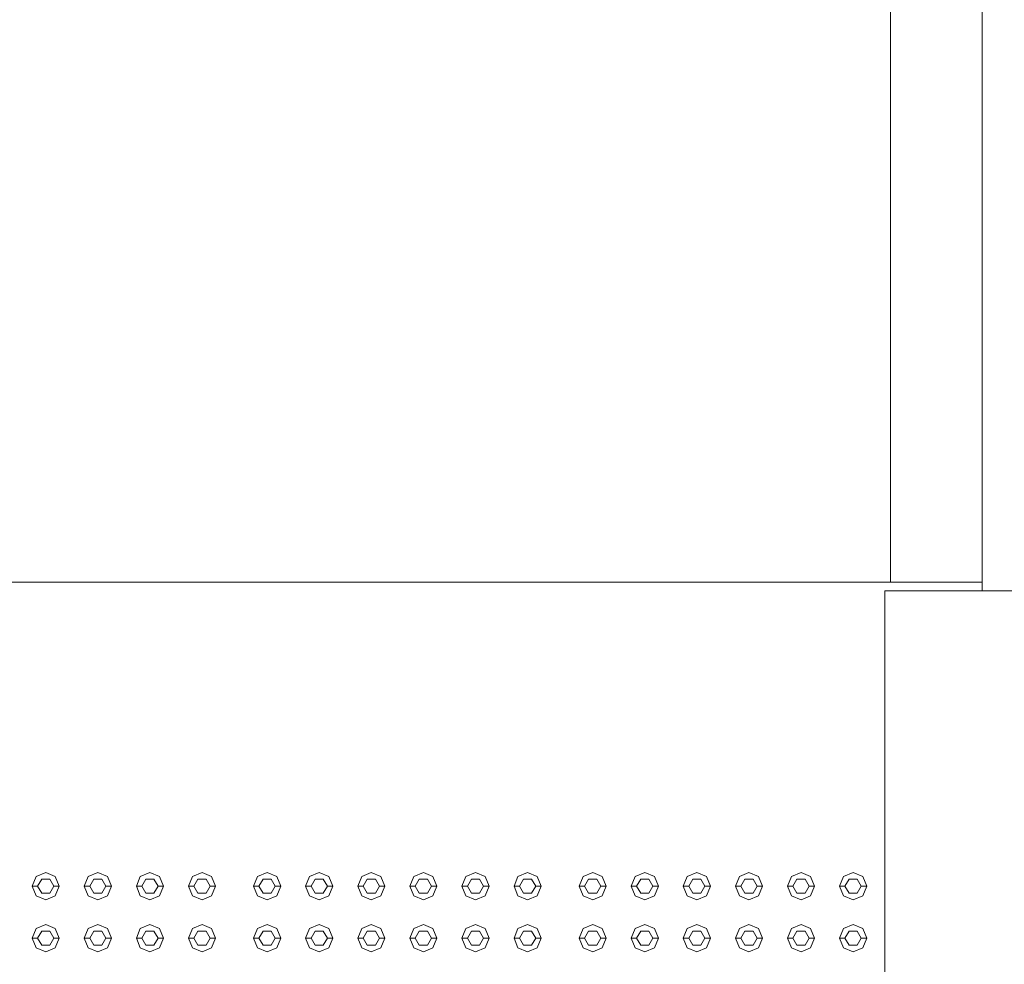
# Model space of a CAD drawing. Header units: millimetres. Extents: x -261 to 187, y -214 to 106.
# Tile 934 of 1056: x -219.583 to -218.674, y 21.215 to 22.086. Entities that reach past the tile are written whole.
import ezdxf

# ---------------------------------------------------------------- set-up
doc = ezdxf.new("R2010")
doc.units = ezdxf.units.MM
doc.header["$LTSCALE"] = 0.005
doc.header["$MEASUREMENT"] = 0
for name, color, linetype, lineweight in [('IFC-Elemento construtivo genérico-Contorno', 9, 'Continuous', 5), ('IFC-Laje-Contorno', 9, 'Continuous', 5), ('IFC-Parede padrão-Contorno', 9, 'Continuous', 5)]:
    doc.layers.add(name, color=color, linetype=linetype, lineweight=lineweight)

msp = doc.modelspace()

# ---------------------------------------------------------------- linework, layer by layer
at = {"layer": 'IFC-Elemento construtivo genérico-Contorno', "lineweight": 5}
for p, q in [((-219.56798, 21.29575), (-219.55913, 21.29942)), ((-219.55913, 21.29942), (-219.55027, 21.29575)), ((-219.51989, 21.29575), (-219.51103, 21.29942)), ((-219.51103, 21.29942), (-219.50218, 21.29575)), ((-219.4718, 21.29575), (-219.46294, 21.29942)), ((-219.46294, 21.29942), (-219.45409, 21.29575)), ((-219.42371, 21.29575), (-219.41485, 21.29942)), ((-219.41485, 21.29942), (-219.406, 21.29575)), ((-219.36359, 21.29575), (-219.35474, 21.29942)), ((-219.35474, 21.29942), (-219.34588, 21.29575)), ((-219.3155, 21.29575), (-219.30665, 21.29942)), ((-219.30665, 21.29942), (-219.29779, 21.29575)), ((-219.26741, 21.29575), (-219.25855, 21.29942)), ((-219.25855, 21.29942), (-219.2497, 21.29575)), ((-219.21932, 21.29575), (-219.21046, 21.29942)), ((-219.21046, 21.29942), (-219.20161, 21.29575)), ((-219.17123, 21.29575), (-219.16237, 21.29942)), ((-219.16237, 21.29942), (-219.15351, 21.29575)), ((-219.12313, 21.29575), (-219.11428, 21.29942)), ((-219.11428, 21.29942), (-219.10542, 21.29575)), ((-219.06302, 21.29575), (-219.05416, 21.29942)), ((-219.05416, 21.29942), (-219.04531, 21.29575)), ((-219.01493, 21.29575), (-219.00607, 21.29942)), ((-219.00607, 21.29942), (-218.99722, 21.29575)), ((-218.96684, 21.29575), (-218.95798, 21.29942)), ((-218.95798, 21.29942), (-218.94912, 21.29575)), ((-218.91874, 21.29575), (-218.90989, 21.29942)), ((-218.90989, 21.29942), (-218.90103, 21.29575)), ((-218.87065, 21.29575), (-218.8618, 21.29942)), ((-218.8618, 21.29942), (-218.85294, 21.29575)), ((-218.82256, 21.29575), (-218.81371, 21.29942)), ((-218.81371, 21.29942), (-218.80485, 21.29575)), ((-219.57165, 21.28689), (-219.56798, 21.29575)), ((-219.56664, 21.28689), (-219.56288, 21.2934)), ((-219.56288, 21.2934), (-219.55537, 21.2934)), ((-219.55537, 21.2934), (-219.55161, 21.28689)), ((-219.55027, 21.29575), (-219.5466, 21.28689)), ((-219.52356, 21.28689), (-219.51989, 21.29575)), ((-219.51855, 21.28689), (-219.51479, 21.2934)), ((-219.51479, 21.2934), (-219.50728, 21.2934)), ((-219.50728, 21.2934), (-219.50352, 21.28689)), ((-219.50218, 21.29575), (-219.49851, 21.28689)), ((-219.47547, 21.28689), (-219.4718, 21.29575)), ((-219.47046, 21.28689), (-219.4667, 21.2934)), ((-219.4667, 21.2934), (-219.45919, 21.2934)), ((-219.45919, 21.2934), (-219.45543, 21.28689)), ((-219.45409, 21.29575), (-219.45042, 21.28689)), ((-219.42737, 21.28689), (-219.42371, 21.29575)), ((-219.42236, 21.28689), (-219.41861, 21.2934)), ((-219.41861, 21.2934), (-219.41109, 21.2934)), ((-219.41109, 21.2934), (-219.40734, 21.28689)), ((-219.406, 21.29575), (-219.40233, 21.28689)), ((-219.36726, 21.28689), (-219.36359, 21.29575)), ((-219.36225, 21.28689), (-219.35849, 21.2934)), ((-219.35849, 21.2934), (-219.35098, 21.2934)), ((-219.35098, 21.2934), (-219.34722, 21.28689)), ((-219.34588, 21.29575), (-219.34221, 21.28689)), ((-219.31917, 21.28689), (-219.3155, 21.29575)), ((-219.31416, 21.28689), (-219.3104, 21.2934)), ((-219.3104, 21.2934), (-219.30289, 21.2934)), ((-219.30289, 21.2934), (-219.29913, 21.28689)), ((-219.29779, 21.29575), (-219.29412, 21.28689)), ((-219.27108, 21.28689), (-219.26741, 21.29575)), ((-219.26607, 21.28689), (-219.26231, 21.2934)), ((-219.26231, 21.2934), (-219.2548, 21.2934)), ((-219.2548, 21.2934), (-219.25104, 21.28689)), ((-219.2497, 21.29575), (-219.24603, 21.28689)), ((-219.22299, 21.28689), (-219.21932, 21.29575)), ((-219.21798, 21.28689), (-219.21422, 21.2934)), ((-219.21422, 21.2934), (-219.2067, 21.2934)), ((-219.2067, 21.2934), (-219.20295, 21.28689)), ((-219.20161, 21.29575), (-219.19794, 21.28689)), ((-219.17489, 21.28689), (-219.17123, 21.29575)), ((-219.16988, 21.28689), (-219.16613, 21.2934)), ((-219.16613, 21.2934), (-219.15861, 21.2934)), ((-219.15861, 21.2934), (-219.15486, 21.28689)), ((-219.15351, 21.29575), (-219.14985, 21.28689)), ((-219.1268, 21.28689), (-219.12313, 21.29575)), ((-219.12179, 21.28689), (-219.11804, 21.2934)), ((-219.11804, 21.2934), (-219.11052, 21.2934)), ((-219.11052, 21.2934), (-219.10676, 21.28689)), ((-219.10542, 21.29575), (-219.10175, 21.28689)), ((-219.06669, 21.28689), (-219.06302, 21.29575)), ((-219.06168, 21.28689), (-219.05792, 21.2934)), ((-219.05792, 21.2934), (-219.05041, 21.2934)), ((-219.05041, 21.2934), (-219.04665, 21.28689)), ((-219.04531, 21.29575), (-219.04164, 21.28689)), ((-219.0186, 21.28689), (-219.01493, 21.29575)), ((-219.01359, 21.28689), (-219.00983, 21.2934)), ((-219.00983, 21.2934), (-219.00232, 21.2934)), ((-219.00232, 21.2934), (-218.99856, 21.28689)), ((-218.99722, 21.29575), (-218.99355, 21.28689)), ((-218.9705, 21.28689), (-218.96684, 21.29575)), ((-218.96549, 21.28689), (-218.96174, 21.2934)), ((-218.96174, 21.2934), (-218.95422, 21.2934)), ((-218.95422, 21.2934), (-218.95047, 21.28689)), ((-218.94912, 21.29575), (-218.94546, 21.28689)), ((-218.92241, 21.28689), (-218.91874, 21.29575)), ((-218.9174, 21.28689), (-218.91365, 21.2934)), ((-218.91365, 21.2934), (-218.90613, 21.2934)), ((-218.90613, 21.2934), (-218.90238, 21.28689)), ((-218.90103, 21.29575), (-218.89737, 21.28689)), ((-218.87432, 21.28689), (-218.87065, 21.29575)), ((-218.86931, 21.28689), (-218.86555, 21.2934)), ((-218.86555, 21.2934), (-218.85804, 21.2934)), ((-218.85804, 21.2934), (-218.85428, 21.28689)), ((-218.85294, 21.29575), (-218.84927, 21.28689)), ((-218.82623, 21.28689), (-218.82256, 21.29575)), ((-218.82122, 21.28689), (-218.81746, 21.2934)), ((-218.81746, 21.2934), (-218.80995, 21.2934)), ((-218.80995, 21.2934), (-218.80619, 21.28689)), ((-218.80485, 21.29575), (-218.80118, 21.28689)), ((-219.57165, 21.28689), (-219.56664, 21.28689)), ((-219.57165, 21.28689), (-219.56798, 21.27804)), ((-219.56664, 21.28689), (-219.56288, 21.28039)), ((-219.55537, 21.28039), (-219.55161, 21.28689)), ((-219.55161, 21.28689), (-219.5466, 21.28689)), ((-219.55027, 21.27804), (-219.5466, 21.28689)), ((-219.52356, 21.28689), (-219.51855, 21.28689)), ((-219.52356, 21.28689), (-219.51989, 21.27804)), ((-219.51855, 21.28689), (-219.51479, 21.28039)), ((-219.50728, 21.28039), (-219.50352, 21.28689)), ((-219.50352, 21.28689), (-219.49851, 21.28689)), ((-219.50218, 21.27804), (-219.49851, 21.28689)), ((-219.47547, 21.28689), (-219.47046, 21.28689)), ((-219.47547, 21.28689), (-219.4718, 21.27804)), ((-219.47046, 21.28689), (-219.4667, 21.28039)), ((-219.45919, 21.28039), (-219.45543, 21.28689)), ((-219.45543, 21.28689), (-219.45042, 21.28689)), ((-219.45409, 21.27804), (-219.45042, 21.28689)), ((-219.42737, 21.28689), (-219.42236, 21.28689)), ((-219.42737, 21.28689), (-219.42371, 21.27804)), ((-219.42236, 21.28689), (-219.41861, 21.28039)), ((-219.41109, 21.28039), (-219.40734, 21.28689)), ((-219.40734, 21.28689), (-219.40233, 21.28689)), ((-219.406, 21.27804), (-219.40233, 21.28689)), ((-219.36726, 21.28689), (-219.36225, 21.28689)), ((-219.36726, 21.28689), (-219.36359, 21.27804)), ((-219.36225, 21.28689), (-219.35849, 21.28039)), ((-219.35098, 21.28039), (-219.34722, 21.28689)), ((-219.34722, 21.28689), (-219.34221, 21.28689)), ((-219.34588, 21.27804), (-219.34221, 21.28689)), ((-219.31917, 21.28689), (-219.31416, 21.28689)), ((-219.31917, 21.28689), (-219.3155, 21.27804)), ((-219.31416, 21.28689), (-219.3104, 21.28039)), ((-219.30289, 21.28039), (-219.29913, 21.28689)), ((-219.29913, 21.28689), (-219.29412, 21.28689)), ((-219.29779, 21.27804), (-219.29412, 21.28689)), ((-219.27108, 21.28689), (-219.26607, 21.28689)), ((-219.27108, 21.28689), (-219.26741, 21.27804)), ((-219.26607, 21.28689), (-219.26231, 21.28039)), ((-219.2548, 21.28039), (-219.25104, 21.28689)), ((-219.25104, 21.28689), (-219.24603, 21.28689)), ((-219.2497, 21.27804), (-219.24603, 21.28689)), ((-219.22299, 21.28689), (-219.21798, 21.28689)), ((-219.22299, 21.28689), (-219.21932, 21.27804)), ((-219.21798, 21.28689), (-219.21422, 21.28039)), ((-219.2067, 21.28039), (-219.20295, 21.28689)), ((-219.20295, 21.28689), (-219.19794, 21.28689)), ((-219.20161, 21.27804), (-219.19794, 21.28689)), ((-219.17489, 21.28689), (-219.16988, 21.28689)), ((-219.17489, 21.28689), (-219.17123, 21.27804)), ((-219.16988, 21.28689), (-219.16613, 21.28039)), ((-219.15861, 21.28039), (-219.15486, 21.28689)), ((-219.15486, 21.28689), (-219.14985, 21.28689)), ((-219.15351, 21.27804), (-219.14985, 21.28689)), ((-219.1268, 21.28689), (-219.12179, 21.28689)), ((-219.1268, 21.28689), (-219.12313, 21.27804)), ((-219.12179, 21.28689), (-219.11804, 21.28039)), ((-219.11052, 21.28039), (-219.10676, 21.28689)), ((-219.10676, 21.28689), (-219.10175, 21.28689)), ((-219.10542, 21.27804), (-219.10175, 21.28689)), ((-219.06669, 21.28689), (-219.06168, 21.28689)), ((-219.06669, 21.28689), (-219.06302, 21.27804)), ((-219.06168, 21.28689), (-219.05792, 21.28039)), ((-219.05041, 21.28039), (-219.04665, 21.28689)), ((-219.04665, 21.28689), (-219.04164, 21.28689)), ((-219.04531, 21.27804), (-219.04164, 21.28689)), ((-219.0186, 21.28689), (-219.01359, 21.28689)), ((-219.0186, 21.28689), (-219.01493, 21.27804)), ((-219.01359, 21.28689), (-219.00983, 21.28039)), ((-219.00232, 21.28039), (-218.99856, 21.28689)), ((-218.99856, 21.28689), (-218.99355, 21.28689)), ((-218.99722, 21.27804), (-218.99355, 21.28689)), ((-218.9705, 21.28689), (-218.96549, 21.28689)), ((-218.9705, 21.28689), (-218.96684, 21.27804)), ((-218.96549, 21.28689), (-218.96174, 21.28039)), ((-218.95422, 21.28039), (-218.95047, 21.28689)), ((-218.95047, 21.28689), (-218.94546, 21.28689)), ((-218.94912, 21.27804), (-218.94546, 21.28689)), ((-218.92241, 21.28689), (-218.9174, 21.28689)), ((-218.92241, 21.28689), (-218.91874, 21.27804)), ((-218.9174, 21.28689), (-218.91365, 21.28039)), ((-218.90613, 21.28039), (-218.90238, 21.28689)), ((-218.90238, 21.28689), (-218.89737, 21.28689)), ((-218.90103, 21.27804), (-218.89737, 21.28689)), ((-218.87432, 21.28689), (-218.86931, 21.28689)), ((-218.87432, 21.28689), (-218.87065, 21.27804)), ((-218.86931, 21.28689), (-218.86555, 21.28039)), ((-218.85804, 21.28039), (-218.85428, 21.28689)), ((-218.85428, 21.28689), (-218.84927, 21.28689)), ((-218.85294, 21.27804), (-218.84927, 21.28689)), ((-218.82623, 21.28689), (-218.82122, 21.28689)), ((-218.82623, 21.28689), (-218.82256, 21.27804)), ((-218.82122, 21.28689), (-218.81746, 21.28039)), ((-218.80995, 21.28039), (-218.80619, 21.28689)), ((-218.80619, 21.28689), (-218.80118, 21.28689)), ((-218.80485, 21.27804), (-218.80118, 21.28689)), ((-219.56798, 21.27804), (-219.55913, 21.27437)), ((-219.56288, 21.28039), (-219.55537, 21.28039)), ((-219.55913, 21.27437), (-219.55027, 21.27804)), ((-219.51989, 21.27804), (-219.51103, 21.27437)), ((-219.51479, 21.28039), (-219.50728, 21.28039)), ((-219.51103, 21.27437), (-219.50218, 21.27804)), ((-219.4718, 21.27804), (-219.46294, 21.27437)), ((-219.4667, 21.28039), (-219.45919, 21.28039)), ((-219.46294, 21.27437), (-219.45409, 21.27804)), ((-219.42371, 21.27804), (-219.41485, 21.27437)), ((-219.41861, 21.28039), (-219.41109, 21.28039)), ((-219.41485, 21.27437), (-219.406, 21.27804)), ((-219.36359, 21.27804), (-219.35474, 21.27437)), ((-219.35849, 21.28039), (-219.35098, 21.28039)), ((-219.35474, 21.27437), (-219.34588, 21.27804)), ((-219.3155, 21.27804), (-219.30665, 21.27437)), ((-219.3104, 21.28039), (-219.30289, 21.28039)), ((-219.30665, 21.27437), (-219.29779, 21.27804)), ((-219.26741, 21.27804), (-219.25855, 21.27437)), ((-219.26231, 21.28039), (-219.2548, 21.28039)), ((-219.25855, 21.27437), (-219.2497, 21.27804)), ((-219.21932, 21.27804), (-219.21046, 21.27437)), ((-219.21422, 21.28039), (-219.2067, 21.28039)), ((-219.21046, 21.27437), (-219.20161, 21.27804)), ((-219.17123, 21.27804), (-219.16237, 21.27437)), ((-219.16613, 21.28039), (-219.15861, 21.28039)), ((-219.16237, 21.27437), (-219.15351, 21.27804)), ((-219.12313, 21.27804), (-219.11428, 21.27437)), ((-219.11804, 21.28039), (-219.11052, 21.28039)), ((-219.11428, 21.27437), (-219.10542, 21.27804)), ((-219.06302, 21.27804), (-219.05416, 21.27437)), ((-219.05792, 21.28039), (-219.05041, 21.28039)), ((-219.05416, 21.27437), (-219.04531, 21.27804)), ((-219.01493, 21.27804), (-219.00607, 21.27437)), ((-219.00983, 21.28039), (-219.00232, 21.28039)), ((-219.00607, 21.27437), (-218.99722, 21.27804)), ((-218.96684, 21.27804), (-218.95798, 21.27437)), ((-218.96174, 21.28039), (-218.95422, 21.28039)), ((-218.95798, 21.27437), (-218.94912, 21.27804)), ((-218.91874, 21.27804), (-218.90989, 21.27437)), ((-218.91365, 21.28039), (-218.90613, 21.28039)), ((-218.90989, 21.27437), (-218.90103, 21.27804)), ((-218.87065, 21.27804), (-218.8618, 21.27437)), ((-218.86555, 21.28039), (-218.85804, 21.28039)), ((-218.8618, 21.27437), (-218.85294, 21.27804)), ((-218.82256, 21.27804), (-218.81371, 21.27437)), ((-218.81746, 21.28039), (-218.80995, 21.28039)), ((-218.81371, 21.27437), (-218.80485, 21.27804)), ((-219.57165, 21.2388), (-219.56798, 21.24766)), ((-219.56798, 21.24766), (-219.55913, 21.25133)), ((-219.56664, 21.2388), (-219.56288, 21.24531)), ((-219.56288, 21.24531), (-219.55537, 21.24531)), ((-219.55913, 21.25133), (-219.55027, 21.24766)), ((-219.55537, 21.24531), (-219.55161, 21.2388)), ((-219.55027, 21.24766), (-219.5466, 21.2388)), ((-219.52356, 21.2388), (-219.51989, 21.24766)), ((-219.51989, 21.24766), (-219.51103, 21.25133)), ((-219.51855, 21.2388), (-219.51479, 21.24531)), ((-219.51479, 21.24531), (-219.50728, 21.24531)), ((-219.51103, 21.25133), (-219.50218, 21.24766)), ((-219.50728, 21.24531), (-219.50352, 21.2388)), ((-219.50218, 21.24766), (-219.49851, 21.2388)), ((-219.47547, 21.2388), (-219.4718, 21.24766)), ((-219.4718, 21.24766), (-219.46294, 21.25133)), ((-219.47046, 21.2388), (-219.4667, 21.24531)), ((-219.4667, 21.24531), (-219.45919, 21.24531)), ((-219.46294, 21.25133), (-219.45409, 21.24766)), ((-219.45919, 21.24531), (-219.45543, 21.2388)), ((-219.45409, 21.24766), (-219.45042, 21.2388)), ((-219.42737, 21.2388), (-219.42371, 21.24766)), ((-219.42371, 21.24766), (-219.41485, 21.25133)), ((-219.42236, 21.2388), (-219.41861, 21.24531)), ((-219.41861, 21.24531), (-219.41109, 21.24531)), ((-219.41485, 21.25133), (-219.406, 21.24766)), ((-219.41109, 21.24531), (-219.40734, 21.2388)), ((-219.406, 21.24766), (-219.40233, 21.2388)), ((-219.36726, 21.2388), (-219.36359, 21.24766)), ((-219.36359, 21.24766), (-219.35474, 21.25133)), ((-219.36225, 21.2388), (-219.35849, 21.24531)), ((-219.35849, 21.24531), (-219.35098, 21.24531)), ((-219.35474, 21.25133), (-219.34588, 21.24766)), ((-219.35098, 21.24531), (-219.34722, 21.2388)), ((-219.34588, 21.24766), (-219.34221, 21.2388)), ((-219.31917, 21.2388), (-219.3155, 21.24766)), ((-219.3155, 21.24766), (-219.30665, 21.25133)), ((-219.31416, 21.2388), (-219.3104, 21.24531)), ((-219.3104, 21.24531), (-219.30289, 21.24531)), ((-219.30665, 21.25133), (-219.29779, 21.24766)), ((-219.30289, 21.24531), (-219.29913, 21.2388)), ((-219.29779, 21.24766), (-219.29412, 21.2388)), ((-219.27108, 21.2388), (-219.26741, 21.24766)), ((-219.26741, 21.24766), (-219.25855, 21.25133)), ((-219.26607, 21.2388), (-219.26231, 21.24531)), ((-219.26231, 21.24531), (-219.2548, 21.24531)), ((-219.25855, 21.25133), (-219.2497, 21.24766)), ((-219.2548, 21.24531), (-219.25104, 21.2388)), ((-219.2497, 21.24766), (-219.24603, 21.2388)), ((-219.22299, 21.2388), (-219.21932, 21.24766)), ((-219.21932, 21.24766), (-219.21046, 21.25133)), ((-219.21798, 21.2388), (-219.21422, 21.24531)), ((-219.21422, 21.24531), (-219.2067, 21.24531)), ((-219.21046, 21.25133), (-219.20161, 21.24766)), ((-219.2067, 21.24531), (-219.20295, 21.2388)), ((-219.20161, 21.24766), (-219.19794, 21.2388)), ((-219.17489, 21.2388), (-219.17123, 21.24766)), ((-219.17123, 21.24766), (-219.16237, 21.25133)), ((-219.16988, 21.2388), (-219.16613, 21.24531)), ((-219.16613, 21.24531), (-219.15861, 21.24531)), ((-219.16237, 21.25133), (-219.15351, 21.24766)), ((-219.15861, 21.24531), (-219.15486, 21.2388)), ((-219.15351, 21.24766), (-219.14985, 21.2388)), ((-219.1268, 21.2388), (-219.12313, 21.24766)), ((-219.12313, 21.24766), (-219.11428, 21.25133)), ((-219.12179, 21.2388), (-219.11804, 21.24531)), ((-219.11804, 21.24531), (-219.11052, 21.24531)), ((-219.11428, 21.25133), (-219.10542, 21.24766)), ((-219.11052, 21.24531), (-219.10676, 21.2388)), ((-219.10542, 21.24766), (-219.10175, 21.2388)), ((-219.06669, 21.2388), (-219.06302, 21.24766)), ((-219.06302, 21.24766), (-219.05416, 21.25133)), ((-219.06168, 21.2388), (-219.05792, 21.24531)), ((-219.05792, 21.24531), (-219.05041, 21.24531)), ((-219.05416, 21.25133), (-219.04531, 21.24766)), ((-219.05041, 21.24531), (-219.04665, 21.2388)), ((-219.04531, 21.24766), (-219.04164, 21.2388)), ((-219.0186, 21.2388), (-219.01493, 21.24766)), ((-219.01493, 21.24766), (-219.00607, 21.25133)), ((-219.01359, 21.2388), (-219.00983, 21.24531)), ((-219.00983, 21.24531), (-219.00232, 21.24531)), ((-219.00607, 21.25133), (-218.99722, 21.24766)), ((-219.00232, 21.24531), (-218.99856, 21.2388)), ((-218.99722, 21.24766), (-218.99355, 21.2388)), ((-218.9705, 21.2388), (-218.96684, 21.24766)), ((-218.96684, 21.24766), (-218.95798, 21.25133)), ((-218.96549, 21.2388), (-218.96174, 21.24531)), ((-218.96174, 21.24531), (-218.95422, 21.24531)), ((-218.95798, 21.25133), (-218.94912, 21.24766)), ((-218.95422, 21.24531), (-218.95047, 21.2388)), ((-218.94912, 21.24766), (-218.94546, 21.2388)), ((-218.92241, 21.2388), (-218.91874, 21.24766)), ((-218.91874, 21.24766), (-218.90989, 21.25133)), ((-218.9174, 21.2388), (-218.91365, 21.24531)), ((-218.91365, 21.24531), (-218.90613, 21.24531)), ((-218.90989, 21.25133), (-218.90103, 21.24766)), ((-218.90613, 21.24531), (-218.90238, 21.2388)), ((-218.90103, 21.24766), (-218.89737, 21.2388)), ((-218.87432, 21.2388), (-218.87065, 21.24766)), ((-218.87065, 21.24766), (-218.8618, 21.25133)), ((-218.86931, 21.2388), (-218.86555, 21.24531)), ((-218.86555, 21.24531), (-218.85804, 21.24531)), ((-218.8618, 21.25133), (-218.85294, 21.24766)), ((-218.85804, 21.24531), (-218.85428, 21.2388)), ((-218.85294, 21.24766), (-218.84927, 21.2388)), ((-218.82623, 21.2388), (-218.82256, 21.24766)), ((-218.82256, 21.24766), (-218.81371, 21.25133)), ((-218.82122, 21.2388), (-218.81746, 21.24531)), ((-218.81746, 21.24531), (-218.80995, 21.24531)), ((-218.81371, 21.25133), (-218.80485, 21.24766)), ((-218.80995, 21.24531), (-218.80619, 21.2388)), ((-218.80485, 21.24766), (-218.80118, 21.2388)), ((-219.57165, 21.2388), (-219.56664, 21.2388)), ((-219.57165, 21.2388), (-219.56798, 21.22995)), ((-219.56664, 21.2388), (-219.56288, 21.23229)), ((-219.55537, 21.23229), (-219.55161, 21.2388)), ((-219.55161, 21.2388), (-219.5466, 21.2388)), ((-219.55027, 21.22995), (-219.5466, 21.2388)), ((-219.52356, 21.2388), (-219.51855, 21.2388)), ((-219.52356, 21.2388), (-219.51989, 21.22995)), ((-219.51855, 21.2388), (-219.51479, 21.23229)), ((-219.50728, 21.23229), (-219.50352, 21.2388)), ((-219.50352, 21.2388), (-219.49851, 21.2388)), ((-219.50218, 21.22995), (-219.49851, 21.2388)), ((-219.47547, 21.2388), (-219.47046, 21.2388)), ((-219.47547, 21.2388), (-219.4718, 21.22995)), ((-219.47046, 21.2388), (-219.4667, 21.23229)), ((-219.45919, 21.23229), (-219.45543, 21.2388)), ((-219.45543, 21.2388), (-219.45042, 21.2388)), ((-219.45409, 21.22995), (-219.45042, 21.2388)), ((-219.42737, 21.2388), (-219.42236, 21.2388)), ((-219.42737, 21.2388), (-219.42371, 21.22995)), ((-219.42236, 21.2388), (-219.41861, 21.23229)), ((-219.41109, 21.23229), (-219.40734, 21.2388)), ((-219.40734, 21.2388), (-219.40233, 21.2388)), ((-219.406, 21.22995), (-219.40233, 21.2388)), ((-219.36726, 21.2388), (-219.36225, 21.2388)), ((-219.36726, 21.2388), (-219.36359, 21.22995)), ((-219.36225, 21.2388), (-219.35849, 21.23229)), ((-219.35098, 21.23229), (-219.34722, 21.2388)), ((-219.34722, 21.2388), (-219.34221, 21.2388)), ((-219.34588, 21.22995), (-219.34221, 21.2388)), ((-219.31917, 21.2388), (-219.31416, 21.2388)), ((-219.31917, 21.2388), (-219.3155, 21.22995)), ((-219.31416, 21.2388), (-219.3104, 21.23229)), ((-219.30289, 21.23229), (-219.29913, 21.2388)), ((-219.29913, 21.2388), (-219.29412, 21.2388)), ((-219.29779, 21.22995), (-219.29412, 21.2388)), ((-219.27108, 21.2388), (-219.26607, 21.2388)), ((-219.27108, 21.2388), (-219.26741, 21.22995)), ((-219.26607, 21.2388), (-219.26231, 21.23229)), ((-219.2548, 21.23229), (-219.25104, 21.2388)), ((-219.25104, 21.2388), (-219.24603, 21.2388)), ((-219.2497, 21.22995), (-219.24603, 21.2388)), ((-219.22299, 21.2388), (-219.21798, 21.2388)), ((-219.22299, 21.2388), (-219.21932, 21.22995)), ((-219.21798, 21.2388), (-219.21422, 21.23229)), ((-219.2067, 21.23229), (-219.20295, 21.2388)), ((-219.20295, 21.2388), (-219.19794, 21.2388)), ((-219.20161, 21.22995), (-219.19794, 21.2388)), ((-219.17489, 21.2388), (-219.16988, 21.2388)), ((-219.17489, 21.2388), (-219.17123, 21.22995)), ((-219.16988, 21.2388), (-219.16613, 21.23229)), ((-219.15861, 21.23229), (-219.15486, 21.2388)), ((-219.15486, 21.2388), (-219.14985, 21.2388)), ((-219.15351, 21.22995), (-219.14985, 21.2388)), ((-219.1268, 21.2388), (-219.12179, 21.2388)), ((-219.1268, 21.2388), (-219.12313, 21.22995)), ((-219.12179, 21.2388), (-219.11804, 21.23229)), ((-219.11052, 21.23229), (-219.10676, 21.2388)), ((-219.10676, 21.2388), (-219.10175, 21.2388)), ((-219.10542, 21.22995), (-219.10175, 21.2388)), ((-219.06669, 21.2388), (-219.06168, 21.2388)), ((-219.06669, 21.2388), (-219.06302, 21.22995)), ((-219.06168, 21.2388), (-219.05792, 21.23229)), ((-219.05041, 21.23229), (-219.04665, 21.2388)), ((-219.04665, 21.2388), (-219.04164, 21.2388)), ((-219.04531, 21.22995), (-219.04164, 21.2388)), ((-219.0186, 21.2388), (-219.01359, 21.2388)), ((-219.0186, 21.2388), (-219.01493, 21.22995)), ((-219.01359, 21.2388), (-219.00983, 21.23229)), ((-219.00232, 21.23229), (-218.99856, 21.2388)), ((-218.99856, 21.2388), (-218.99355, 21.2388)), ((-218.99722, 21.22995), (-218.99355, 21.2388)), ((-218.9705, 21.2388), (-218.96549, 21.2388)), ((-218.9705, 21.2388), (-218.96684, 21.22995)), ((-218.96549, 21.2388), (-218.96174, 21.23229)), ((-218.95422, 21.23229), (-218.95047, 21.2388)), ((-218.95047, 21.2388), (-218.94546, 21.2388)), ((-218.94912, 21.22995), (-218.94546, 21.2388)), ((-218.92241, 21.2388), (-218.9174, 21.2388)), ((-218.92241, 21.2388), (-218.91874, 21.22995)), ((-218.9174, 21.2388), (-218.91365, 21.23229)), ((-218.90613, 21.23229), (-218.90238, 21.2388)), ((-218.90238, 21.2388), (-218.89737, 21.2388)), ((-218.90103, 21.22995), (-218.89737, 21.2388)), ((-218.87432, 21.2388), (-218.86931, 21.2388)), ((-218.87432, 21.2388), (-218.87065, 21.22995)), ((-218.86931, 21.2388), (-218.86555, 21.23229)), ((-218.85804, 21.23229), (-218.85428, 21.2388)), ((-218.85428, 21.2388), (-218.84927, 21.2388)), ((-218.85294, 21.22995), (-218.84927, 21.2388)), ((-218.82623, 21.2388), (-218.82122, 21.2388)), ((-218.82623, 21.2388), (-218.82256, 21.22995)), ((-218.82122, 21.2388), (-218.81746, 21.23229)), ((-218.80995, 21.23229), (-218.80619, 21.2388)), ((-218.80619, 21.2388), (-218.80118, 21.2388)), ((-218.80485, 21.22995), (-218.80118, 21.2388)), ((-219.56798, 21.22995), (-219.55913, 21.22628)), ((-219.56288, 21.23229), (-219.55537, 21.23229)), ((-219.55913, 21.22628), (-219.55027, 21.22995)), ((-219.51989, 21.22995), (-219.51103, 21.22628)), ((-219.51479, 21.23229), (-219.50728, 21.23229)), ((-219.51103, 21.22628), (-219.50218, 21.22995)), ((-219.4718, 21.22995), (-219.46294, 21.22628)), ((-219.4667, 21.23229), (-219.45919, 21.23229)), ((-219.46294, 21.22628), (-219.45409, 21.22995)), ((-219.42371, 21.22995), (-219.41485, 21.22628)), ((-219.41861, 21.23229), (-219.41109, 21.23229)), ((-219.41485, 21.22628), (-219.406, 21.22995)), ((-219.36359, 21.22995), (-219.35474, 21.22628)), ((-219.35849, 21.23229), (-219.35098, 21.23229)), ((-219.35474, 21.22628), (-219.34588, 21.22995)), ((-219.3155, 21.22995), (-219.30665, 21.22628)), ((-219.3104, 21.23229), (-219.30289, 21.23229)), ((-219.30665, 21.22628), (-219.29779, 21.22995)), ((-219.26741, 21.22995), (-219.25855, 21.22628)), ((-219.26231, 21.23229), (-219.2548, 21.23229)), ((-219.25855, 21.22628), (-219.2497, 21.22995)), ((-219.21932, 21.22995), (-219.21046, 21.22628)), ((-219.21422, 21.23229), (-219.2067, 21.23229)), ((-219.21046, 21.22628), (-219.20161, 21.22995)), ((-219.17123, 21.22995), (-219.16237, 21.22628)), ((-219.16613, 21.23229), (-219.15861, 21.23229)), ((-219.16237, 21.22628), (-219.15351, 21.22995)), ((-219.12313, 21.22995), (-219.11428, 21.22628)), ((-219.11804, 21.23229), (-219.11052, 21.23229)), ((-219.11428, 21.22628), (-219.10542, 21.22995)), ((-219.06302, 21.22995), (-219.05416, 21.22628)), ((-219.05792, 21.23229), (-219.05041, 21.23229)), ((-219.05416, 21.22628), (-219.04531, 21.22995)), ((-219.01493, 21.22995), (-219.00607, 21.22628)), ((-219.00983, 21.23229), (-219.00232, 21.23229)), ((-219.00607, 21.22628), (-218.99722, 21.22995)), ((-218.96684, 21.22995), (-218.95798, 21.22628)), ((-218.96174, 21.23229), (-218.95422, 21.23229)), ((-218.95798, 21.22628), (-218.94912, 21.22995)), ((-218.91874, 21.22995), (-218.90989, 21.22628)), ((-218.91365, 21.23229), (-218.90613, 21.23229)), ((-218.90989, 21.22628), (-218.90103, 21.22995)), ((-218.87065, 21.22995), (-218.8618, 21.22628)), ((-218.86555, 21.23229), (-218.85804, 21.23229)), ((-218.8618, 21.22628), (-218.85294, 21.22995)), ((-218.82256, 21.22995), (-218.81371, 21.22628)), ((-218.81746, 21.23229), (-218.80995, 21.23229)), ((-218.81371, 21.22628), (-218.80485, 21.22995))]:
    msp.add_line(p, q, dxfattribs=at)
at = {"layer": 'IFC-Laje-Contorno', "lineweight": 5}
for p, q in [((-218.69452, 21.55934), (-218.69452, 23.37278)), ((-218.77926, 21.56742), (-218.77926, 22.2616)), ((-220.2398, 21.56742), (-218.69452, 21.56742)), ((-218.69452, 21.55934), (-218.69452, 21.56742))]:
    msp.add_line(p, q, dxfattribs=at)
at = {"layer": 'IFC-Parede padrão-Contorno', "lineweight": 5}
for p, q in [((-218.78433, 21.55934), (-218.45956, 21.55934)), ((-218.78433, 20.5204), (-218.78433, 21.55934))]:
    msp.add_line(p, q, dxfattribs=at)

doc.saveas('drawing.dxf')
